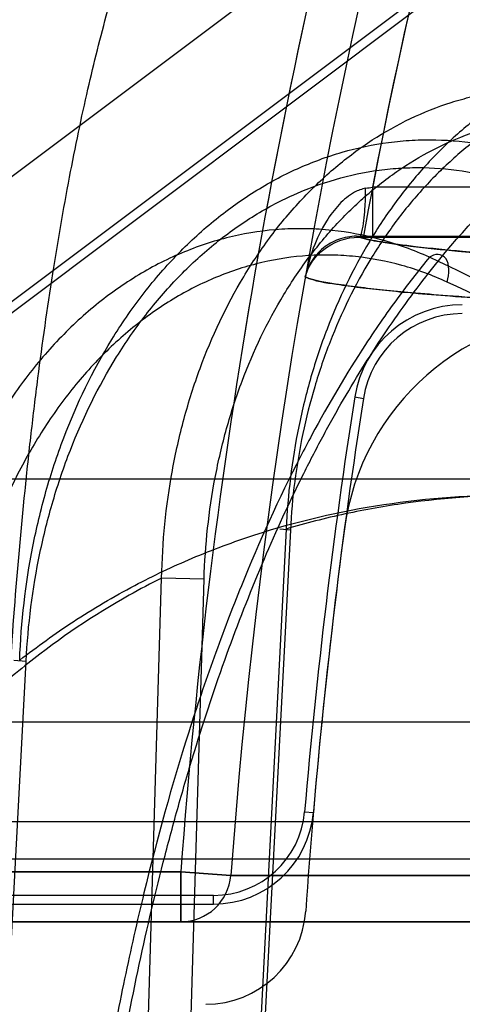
# Model space of a CAD drawing. Header units: millimetres. Extents: x 0 to 297, y 0 to 210.
# Tile 417 of 446: x 242.2219 to 242.2617, y 161.2522 to 161.3406. Entities that reach past the tile are written whole.
import ezdxf

# ---------------------------------------------------------------- set-up
doc = ezdxf.new("R2010")
doc.units = ezdxf.units.MM
doc.header["$LTSCALE"] = 16.335
doc.layers.get('0').update_dxf_attribs({"linetype": 'CONTINUOUS'})
for name, color, linetype in [('AXES_REF', 7, 'CONTINUOUS'), ('INTFCLR_1', 7, 'CONTINUOUS'), ('INTFCLR_144815', 7, 'CONTINUOUS'), ('INTFCLR_72935', 7, 'CONTINUOUS')]:
    doc.layers.add(name, color=color, linetype=linetype)

msp = doc.modelspace()

# ---------------------------------------------------------------- linework, layer by layer
at = {"color": 7, "linetype": 'Continuous'}
for radius in [8.7262453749, 8.7255, 8.6696226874]:
    msp.add_circle((241.415033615, 154.4105885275), radius, dxfattribs=at)
msp.add_arc((241.415033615, 154.4105885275), 8.64, 278.2771290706, 261.7228709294, dxfattribs=at)
at = {"layer": 'AXES_REF', "color": 9, "linetype": 'Continuous'}
msp.add_arc((241.415033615, 154.4105885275), 7.9600610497, 94.4118118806, 85.5881881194, dxfattribs=at)
at = {"layer": 'INTFCLR_1', "color": 6, "linetype": 'Continuous'}
msp.add_line((242.2730096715, 161.365398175), (242.1436460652, 161.2683754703), dxfattribs=at)
at = {"layer": 'INTFCLR_1', "color": 9, "linetype": 'Continuous'}
for p, q in [((242.2535887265, 161.3255784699), (242.2535887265, 161.3210791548)), ((242.2811095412, 161.3255784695), (242.2535887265, 161.3255784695)), ((242.2523789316, 161.3210805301), (242.2811095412, 161.3210791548)), ((242.2363490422, 161.2640885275), (242.1127852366, 161.2640885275)), ((242.2363490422, 161.2640885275), (242.2363490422, 161.2595885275)), ((242.2408329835, 161.2637564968), (242.2363490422, 161.2640885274)), ((242.3024022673, 161.2637564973), (242.2408329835, 161.2637564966)), ((242.0977852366, 161.2595885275), (242.2973413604, 161.2595885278))]:
    msp.add_line(p, q, dxfattribs=at)
at = {"layer": 'INTFCLR_1', "color": 7, "linetype": 'Continuous'}
msp.add_line((242.2475335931, 161.317510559), (242.2477337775, 161.318095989), dxfattribs=at)
at = {"layer": 'INTFCLR_1', "color": 9, "linetype": 'Continuous'}
for centre, radius, start, end in [((242.7832852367, 161.2235885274), 0.5439220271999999, 136.3898582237, 175.7650415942), ((242.783285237, 161.2235885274), 0.5484336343, 164.4387731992, 175.7650421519), ((242.2303833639, 161.455026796), 0.1315118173, 279.8859946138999, 280.1630965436), ((242.2363471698, 161.2640862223), 0.0044978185, 270.0238517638, 355.7960869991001)]:
    msp.add_arc(centre, radius, start, end, dxfattribs=at)
at = {"layer": 'INTFCLR_1', "color": 6, "linetype": 'Continuous'}
for centre, radius, start, end in [((242.7832852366, 161.2235885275), 0.5394259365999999, 137.2913519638, 169.1014109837), ((242.2731470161, 161.2919232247), 0.0222872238, 90.0025200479, 172.3711763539), ((242.7832852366, 161.2235885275), 0.5369819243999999, 172.3704883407, 176.0524738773), ((242.2385986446, 161.2611754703), 0.009000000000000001, 270.0000009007, 356.0524736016)]:
    msp.add_arc(centre, radius, start, end, dxfattribs=at)
at = {"layer": 'INTFCLR_1', "color": 9, "linetype": 'Continuous'}
for points, knots in [([(242.2529624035, 161.3254677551), (242.2526154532, 161.3254072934), (242.2517220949, 161.3250633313), (242.2504997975, 161.324030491), (242.2487086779, 161.321606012), (242.2478782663, 161.3192577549), (242.247533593, 161.3175105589)], [0, 0, 0, 0, 0.1049875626, 0.2797084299, 0.4691080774, 1, 1, 1, 1]), ([(242.2523789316, 161.3210805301), (242.2524595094, 161.3210912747), (242.2526003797, 161.3213948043), (242.2527971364, 161.3222594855), (242.2529252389, 161.3237250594), (242.2529594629, 161.3249310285), (242.2529624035, 161.3254677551)], [0, 0, 0, 0, 0.0544509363, 0.1827166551, 0.6404804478, 1, 1, 1, 1]), ([(242.2811095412, 161.3185468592), (242.2785795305, 161.3186737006), (242.2738868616, 161.3189250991), (242.2674052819, 161.3193349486), (242.2620408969, 161.3197482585), (242.2578014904, 161.3201566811), (242.2547020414, 161.3205672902), (242.2530151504, 161.3208816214), (242.2523789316, 161.3210805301)], [0, 0, 0, 0, 0.2632404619, 0.488345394, 0.6748526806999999, 0.8223794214, 0.9307304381, 1, 1, 1, 1]), ([(242.2475335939, 161.3175105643), (242.2484126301, 161.317120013), (242.2500960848, 161.3168934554), (242.2524962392, 161.3165414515), (242.2548103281, 161.3162939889), (242.257504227, 161.3160383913), (242.2608205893, 161.3157696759), (242.2650786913, 161.3154689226), (242.270547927, 161.3151338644), (242.2746303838, 161.3149165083), (242.2769239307, 161.3148015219)], [0, 0, 0, 0, 0.0976424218, 0.1690009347, 0.2472990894, 0.3335584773, 0.4437851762, 0.5850020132, 0.7668876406, 1, 1, 1, 1])]:
    msp.add_open_spline(points, degree=3, knots=knots, dxfattribs=at)
at = {"layer": 'INTFCLR_1', "color": 7, "linetype": 'Continuous'}
msp.add_open_spline([(242.247533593, 161.3175105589), (242.2476508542, 161.3179561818), (242.2480526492, 161.3188494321), (242.249480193, 161.3204523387), (242.2512124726, 161.3210869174), (242.2523789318, 161.3210805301)], degree=3, knots=[0, 0, 0, 0, 0.2167280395, 0.451362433, 1, 1, 1, 1], dxfattribs=at)
at = {"layer": 'INTFCLR_144815', "color": 9, "linetype": 'Continuous'}
for p, q in [((243.4618767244, 161.2993567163), (242.1883356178, 161.2993567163)), ((242.2458181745, 161.2948618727), (242.2411839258, 161.2055885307)), ((242.246193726, 161.2947676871), (242.241568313, 161.2055885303)), ((242.2461937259, 161.2947676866), (242.2452412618, 161.2948584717)), ((242.2320928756, 161.2055885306), (242.234627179, 161.2904578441)), ((242.238442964, 161.2903636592), (242.2346272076, 161.2904578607)), ((242.2359078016, 161.20558853), (242.238442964, 161.2903636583)), ((242.2213558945, 161.2830740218), (242.222442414, 161.2829884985)), ((242.2183541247, 161.2055885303), (242.222442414, 161.2829884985)), ((242.4638268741, 161.277509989), (241.9971391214, 161.2775099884)), ((242.0061387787, 161.2685885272), (242.5178666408, 161.2685885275)), ((242.2201910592, 161.2652408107), (242.2701470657, 161.2652408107))]:
    msp.add_line(p, q, dxfattribs=at)
at = {"layer": 'INTFCLR_144815', "color": 7, "linetype": 'Continuous'}
for points, knots in [([(242.2908841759, 161.3096670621), (242.2891762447, 161.3220437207), (242.2858140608, 161.3464414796), (242.2808757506, 161.3823812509), (242.2761380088, 161.4169675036), (242.2715559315, 161.4505257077), (242.2670851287, 161.4833835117), (242.2627051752, 161.5156985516), (242.2584841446, 161.5469744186), (242.2544693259, 161.5768616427), (242.2506415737, 161.6055020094), (242.2469658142, 161.6331622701), (242.2434394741, 161.6598712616), (242.2401314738, 161.685112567), (242.237096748, 161.7084605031), (242.2344050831, 161.7293574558), (242.232024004, 161.7480229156), (242.2299576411, 161.7643877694), (242.2281356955, 161.7789755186), (242.2265350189, 161.7919388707), (242.2251223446, 161.8035209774), (242.223893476, 161.8137273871), (242.2228002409, 161.8229268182), (242.2218283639, 161.8312203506), (242.2209575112, 161.8387668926), (242.2202102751, 161.845343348), (242.2195370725, 161.8513629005), (242.2189270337, 161.8569135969), (242.2183792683, 161.8619942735), (242.2179031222, 161.8664978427), (242.2174742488, 161.8706379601), (242.2170867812, 161.8744638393), (242.2167436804, 161.8779358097), (242.2164400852, 161.881086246), (242.2161689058, 161.8839781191), (242.2159265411, 161.8866425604), (242.2157094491, 161.8891062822), (242.2155165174, 161.8913743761), (242.2153452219, 161.8934703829), (242.2152017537, 161.895300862), (242.2150780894, 161.8969488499), (242.2149653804, 161.8985238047), (242.2148633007, 161.9000341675), (242.214774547, 161.9014392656), (242.2147024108, 161.9026683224), (242.2146291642, 161.9040203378), (242.214555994, 161.9055505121), (242.2144894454, 161.9073180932), (242.2144505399, 161.90893803), (242.2144410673, 161.9104428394), (242.2144614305, 161.9117210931), (242.2145252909, 161.9130415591), (242.2146533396, 161.9140373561), (242.2148622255, 161.9152419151), (242.2152377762, 161.9152143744)], [0, 0, 0, 0, 0.0613827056, 0.1209989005, 0.1782309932, 0.2328916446, 0.2873999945, 0.3411487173, 0.3931069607, 0.4424512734, 0.4893034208, 0.5350680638, 0.5795406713, 0.6216633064, 0.6601388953, 0.6952138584, 0.7251780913, 0.7525853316, 0.7762526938, 0.7974044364, 0.8167578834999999, 0.8335772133, 0.8479106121, 0.8622726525, 0.8746020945, 0.8852327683, 0.8947906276, 0.9043604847, 0.9126674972, 0.9198966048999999, 0.9266098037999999, 0.9331167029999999, 0.9387892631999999, 0.9437506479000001, 0.9486664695, 0.9530593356, 0.9568950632, 0.9608176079, 0.9642426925, 0.9672270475, 0.9698383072, 0.9723619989, 0.9749845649, 0.9772756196, 0.9792789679, 0.981033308, 0.9839277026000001, 0.9868057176, 0.9897212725, 0.9918956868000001, 0.9941773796, 0.9960744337, 0.9981499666, 1, 1, 1, 1]), ([(242.2497344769, 161.612275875), (242.2498244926, 161.6115997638), (242.2500107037, 161.6102017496), (242.2502668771, 161.6082791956), (242.250523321, 161.606355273), (242.2507582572, 161.6045932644), (242.2510076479, 161.6027234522), (242.2512689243, 161.6007651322), (242.2515665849, 161.5985349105), (242.2518910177, 161.5961050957), (242.2522449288, 161.5934556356), (242.2526410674, 161.5904914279), (242.2530754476, 161.5872428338), (242.2535546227, 161.5836612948), (242.254086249, 161.5796901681), (242.254681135, 161.5752497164), (242.2553494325, 161.5702652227), (242.2560842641, 161.5647892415), (242.2569104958, 161.5586381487), (242.2578313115, 161.5517902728), (242.2588658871, 161.5441055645), (242.2600256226, 161.535503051), (242.261320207, 161.5259133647), (242.2627653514, 161.5152232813), (242.2643927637, 161.5032034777), (242.2662168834, 161.4897533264), (242.2682456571, 161.4748208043), (242.2704959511, 161.4582876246), (242.2729988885, 161.4399312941), (242.2758007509, 161.4194228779), (242.278942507, 161.3964744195), (242.282492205, 161.3706026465), (242.2865153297, 161.3413501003), (242.2893685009, 161.3206469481), (242.290884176, 161.3096670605)], [0, 0, 0, 0, 0.0067002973, 0.0138545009, 0.0190528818, 0.0257668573, 0.0313165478, 0.0375834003, 0.0451746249, 0.0534191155, 0.0616642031, 0.0714324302, 0.08279650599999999, 0.09386036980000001, 0.1069287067, 0.1221543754, 0.1378702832, 0.1563313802, 0.176429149, 0.1988374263, 0.2242060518, 0.2525999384, 0.2841075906, 0.3192636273, 0.3585678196, 0.4032599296, 0.4525990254, 0.5066031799, 0.5671689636, 0.6345886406, 0.7099364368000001, 0.7947030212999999, 0.8911176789, 1, 1, 1, 1])]:
    msp.add_open_spline(points, degree=3, knots=knots, dxfattribs=at)
at = {"layer": 'INTFCLR_144815', "color": 9, "linetype": 'Continuous'}
for points, knots in [([(242.2465760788, 161.3675885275), (242.2431182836, 161.3675885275), (242.235925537, 161.3667919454), (242.2253098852, 161.3631082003), (242.2151135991, 161.3567686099), (242.2059898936, 161.3479526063), (242.1984824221, 161.337129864), (242.192946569, 161.3249735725), (242.1895051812, 161.312241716), (242.1885156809, 161.3035984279), (242.1883356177, 161.2993567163)], [0, 0, 0, 0, 0.1050837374, 0.21787631, 0.3387406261, 0.4670384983, 0.6007623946, 0.736684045, 0.8709766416, 1, 1, 1, 1]), ([(242.2201910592, 161.2652408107), (242.2203114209, 161.2690487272), (242.2206302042, 161.2765301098), (242.2213490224, 161.2875473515), (242.2221403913, 161.2964717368), (242.2228861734, 161.3033842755), (242.2236757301, 161.3098958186), (242.2247645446, 161.3175780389), (242.2260334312, 161.324937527), (242.2271337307, 161.3304529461), (242.2282263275, 161.3354442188), (242.2296482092, 161.3411425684), (242.231499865, 161.3473210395), (242.2334402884, 161.3526750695), (242.2351878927, 161.3566012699), (242.2366423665, 161.3593192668), (242.2380015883, 161.3615528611), (242.2397088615, 161.363864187), (242.2419110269, 161.3659688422), (242.2441947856, 161.3672796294), (242.245812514, 161.3675885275), (242.2465760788, 161.3675885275)], [0, 0, 0, 0, 0.1042635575, 0.2049087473, 0.3021266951, 0.3494296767, 0.3951775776, 0.4816294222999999, 0.5617414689, 0.5995186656, 0.6355363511, 0.7015662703, 0.7601961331, 0.8119752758, 0.8573235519, 0.8776594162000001, 0.8962984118, 0.9288575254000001, 0.9560174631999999, 0.97910347, 1, 1, 1, 1]), ([(242.2853607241, 161.3379978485), (242.2829812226, 161.3383829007), (242.2792972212, 161.3384770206), (242.2751091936, 161.3377252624), (242.272744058, 161.3370567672), (242.2691916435, 161.3357976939), (242.265809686, 161.3339434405), (242.2627278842, 161.3316303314), (242.2606821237, 161.3299076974), (242.2582669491, 161.3275091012), (242.2560846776, 161.3248419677), (242.2544649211, 161.3225419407), (242.252129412, 161.3188644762), (242.2502095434, 161.314874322), (242.2487096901, 161.3106968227), (242.2478019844, 161.3077910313), (242.2465155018, 161.3025606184), (242.2459547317, 161.2979487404), (242.2458181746, 161.2948618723)], [0, 0, 0, 0, 0.1098685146, 0.1653265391, 0.1935295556, 0.2218009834, 0.3370645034, 0.3670847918, 0.397439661, 0.4588941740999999, 0.5219269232, 0.5542432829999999, 0.5870709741, 0.7204576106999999, 0.7546908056, 0.7893863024, 0.8591629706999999, 1, 1, 1, 1]), ([(242.283661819, 161.3353967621), (242.2814226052, 161.3357587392), (242.2779546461, 161.3358455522), (242.2740117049, 161.335137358), (242.2717830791, 161.3345073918), (242.2684324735, 161.3333215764), (242.2652417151, 161.3315747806), (242.2623302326, 161.3293979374), (242.2603960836, 161.3277758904), (242.258111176, 161.3255171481), (242.2560430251, 161.3230063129), (242.2545065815, 161.3208404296), (242.2522889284, 161.3173775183), (242.25045834, 161.3136206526), (242.249021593, 161.309685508), (242.2481490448, 161.3069488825), (242.2469051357, 161.3020230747), (242.2463449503, 161.2976776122), (242.2461937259, 161.2947676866)], [0, 0, 0, 0, 0.1096189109, 0.1650089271, 0.1931906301, 0.2214485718, 0.3367240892, 0.3667609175, 0.3971372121, 0.4586431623, 0.5217283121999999, 0.5540726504, 0.5869294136, 0.7204219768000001, 0.7546742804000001, 0.7893855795, 0.8591827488, 1, 1, 1, 1]), ([(242.2346272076, 161.2904578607), (242.2346913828, 161.2936902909), (242.2351641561, 161.2985226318), (242.2364019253, 161.304013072), (242.2372984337, 161.3070601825), (242.2387962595, 161.3114287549), (242.2407568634, 161.3155940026), (242.2431828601, 161.3194088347), (242.2448719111, 161.3217838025), (242.2471606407, 161.3245181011), (242.2497073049, 161.3269411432), (242.251869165, 161.3286537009), (242.2551372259, 161.3309287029), (242.2587421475, 161.3326680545), (242.2625035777, 161.3337179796), (242.2650173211, 161.3342296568), (242.2694821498, 161.3346494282), (242.2733479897, 161.3341610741), (242.275812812, 161.3334944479)], [0, 0, 0, 0, 0.1415064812, 0.2113104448, 0.2461202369, 0.280468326, 0.4134509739, 0.4460433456, 0.4782975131, 0.5409537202, 0.6017877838, 0.6317837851, 0.6615815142, 0.7760743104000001, 0.8042398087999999, 0.8324475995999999, 0.8882424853, 1, 1, 1, 1]), ([(242.2267836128, 161.2126538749), (242.2270221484, 161.2164185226), (242.2274777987, 161.2220401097), (242.2282826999, 161.2294710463), (242.2291978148, 161.2366921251), (242.2305528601, 161.2454619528), (242.2325279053, 161.2556619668), (242.234466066, 161.2638869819), (242.235979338, 161.269481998), (242.2368785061, 161.2725949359), (242.2382260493, 161.2770660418), (242.240361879, 161.2834822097), (242.243526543, 161.2915983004), (242.2464092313, 161.2979378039), (242.2485541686, 161.3021317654), (242.2497955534, 161.3044213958), (242.2516255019, 161.3076687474), (242.254450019, 161.3122362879), (242.2596742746, 161.3194561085), (242.2647367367, 161.3249820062), (242.2693887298, 161.3289700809), (242.272228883, 161.3311768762), (242.2744009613, 161.3326379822), (242.2758127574, 161.3334944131)], [0, 0, 0, 0, 0.0839822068, 0.1255314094, 0.166399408, 0.2460266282, 0.3230456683, 0.3976498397, 0.43409919, 0.4520761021, 0.4697861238, 0.5380636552, 0.6025619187, 0.6636457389, 0.6930137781, 0.7074212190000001, 0.7216279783, 0.7760004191, 0.8268564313, 0.9199491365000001, 0.9418203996, 0.9632373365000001, 1, 1, 1, 1]), ([(242.238442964, 161.2903636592), (242.2385347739, 161.2934196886), (242.2390238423, 161.2979848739), (242.2402341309, 161.3031683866), (242.2411026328, 161.306044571), (242.2425455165, 161.3101679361), (242.2444212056, 161.3140970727), (242.2467295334, 161.3176966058), (242.2483344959, 161.3199367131), (242.2505058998, 161.3225148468), (242.2529169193, 161.3248005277), (242.2549616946, 161.3264157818), (242.2580485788, 161.3285591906), (242.2614486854, 161.3302005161), (242.2649954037, 161.3311912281), (242.2673621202, 161.3316740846), (242.2715608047, 161.3320707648), (242.27519594, 161.3316117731), (242.2775117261, 161.3309834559)], [0, 0, 0, 0, 0.1417199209, 0.211646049, 0.2465180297, 0.2809284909, 0.4141483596, 0.4467938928, 0.4790964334, 0.5418307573, 0.6027188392, 0.6327299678, 0.6625316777, 0.7769212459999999, 0.8050295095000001, 0.8331654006, 0.8887756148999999, 1, 1, 1, 1]), ([(242.2218674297, 161.2830826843), (242.221998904, 161.2865034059), (242.2225797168, 161.2916176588), (242.2239666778, 161.2974284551), (242.2249605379, 161.3006696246), (242.2266217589, 161.3053492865), (242.2291297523, 161.3105400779), (242.2327824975, 161.3158667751), (242.2358435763, 161.3194449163), (242.2392147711, 161.322573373), (242.2422722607, 161.3247821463), (242.2448394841, 161.3262746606), (242.2474448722, 161.327557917), (242.2508131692, 161.3288042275), (242.2543107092, 161.3295419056), (242.2571345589, 161.329807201), (242.2599555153, 161.3298577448), (242.2634870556, 161.3295140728), (242.2662412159, 161.3288136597), (242.2675935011, 161.3283619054)], [0, 0, 0, 0, 0.1377789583, 0.206061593, 0.2402336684, 0.2741707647, 0.4059257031, 0.4705534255, 0.5337519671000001, 0.5950390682, 0.6552457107, 0.6851158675, 0.7144741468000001, 0.7720589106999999, 0.8291580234, 0.8577649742, 0.886116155, 0.9426164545, 1, 1, 1, 1]), ([(242.222442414, 161.2829884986), (242.2226153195, 161.2862439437), (242.2232293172, 161.291105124), (242.224606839, 161.2966234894), (242.2255809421, 161.2996992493), (242.2271990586, 161.3041367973), (242.229615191, 161.3090557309), (242.2331087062, 161.3141035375), (242.2360267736, 161.3174911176), (242.2392298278, 161.3204538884), (242.2421297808, 161.3225459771), (242.2445617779, 161.3239592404), (242.247025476, 161.3251747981), (242.250206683, 161.3263561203), (242.2535080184, 161.3270558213), (242.2561704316, 161.3273099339), (242.2588262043, 161.3273603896), (242.2621480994, 161.3270412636), (242.2647368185, 161.3263796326), (242.2660067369, 161.3259535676)], [0, 0, 0, 0, 0.1383967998, 0.2069534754, 0.2412534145, 0.2753102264, 0.4074740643, 0.4722508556, 0.535550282, 0.5968850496, 0.6570763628, 0.6869117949, 0.7162142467, 0.7736285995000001, 0.8304669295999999, 0.8589069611, 0.8870712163, 0.9431353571, 1, 1, 1, 1]), ([(242.2586888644, 161.3192750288), (242.2572888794, 161.319910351), (242.2544188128, 161.3209597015), (242.2506743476, 161.3216752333), (242.2476695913, 161.3218648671), (242.2446740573, 161.3218038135), (242.2416984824, 161.3213642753), (242.2388025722, 161.3205635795), (242.2359367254, 161.3195193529), (242.2324792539, 161.317768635), (242.2292853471, 161.3155074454), (242.2268902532, 161.3134188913), (242.2245846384, 161.3111207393), (242.2219365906, 161.3079310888), (242.2196448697, 161.3044207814), (242.218014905, 161.3014292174), (242.2165133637, 161.2983073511), (242.2152323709, 161.2950583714), (242.2141656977, 161.2917069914), (242.2132321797, 161.288263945), (242.2119701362, 161.2820976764), (242.2115116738, 161.2766954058), (242.2114542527, 161.2730909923)], [0, 0, 0, 0, 0.0586437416, 0.1160164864, 0.1447325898, 0.1733635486, 0.2301965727, 0.2588413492, 0.2878771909, 0.3464292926, 0.4060466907, 0.4366382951, 0.4675710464, 0.5301402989, 0.5943666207, 0.6271439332, 0.6600424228, 0.7264619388, 0.7601297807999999, 0.7941690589, 0.8624929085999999, 1, 1, 1, 1]), ([(242.2602756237, 161.3170483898), (242.2589643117, 161.3176498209), (242.2562731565, 161.3186457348), (242.2527559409, 161.3193176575), (242.2499311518, 161.3194948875), (242.2471099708, 161.31943329), (242.244305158, 161.3190147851), (242.2415732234, 161.3182537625), (242.2388647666, 161.317259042), (242.2355913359, 161.3155958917), (242.2325644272, 161.3134480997), (242.230290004, 161.3114641), (242.228094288, 161.3092802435), (242.225567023, 161.3062474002), (242.2233725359, 161.3029095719), (242.2218034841, 161.3000640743), (242.2203523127, 161.2970914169), (242.219107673, 161.2939958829), (242.2180604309, 161.2908014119), (242.2171362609, 161.2875157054), (242.2158623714, 161.2816213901), (242.2153544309, 161.2764517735), (242.2152412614, 161.2729968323)], [0, 0, 0, 0, 0.0579009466, 0.1146057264, 0.1430197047, 0.1713738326, 0.227751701, 0.2562155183, 0.2850979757, 0.3434409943, 0.402966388, 0.4335510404, 0.4645021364, 0.5271784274, 0.5915970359, 0.6245004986, 0.6575469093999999, 0.7243162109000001, 0.7581835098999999, 0.7924420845, 0.8612617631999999, 1, 1, 1, 1]), ([(242.2586888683, 161.3192750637), (242.2577841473, 161.3181756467), (242.2563558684, 161.3163432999), (242.2544660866, 161.3137107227), (242.2516872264, 161.3095938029), (242.2492477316, 161.3054558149), (242.2454577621, 161.2982604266), (242.2429266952, 161.2926816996), (242.2405275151, 161.2865947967), (242.238907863, 161.2822273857), (242.2361841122, 161.274150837), (242.233515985, 161.2644986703), (242.2315405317, 161.2557280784), (242.2304838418, 161.2504727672), (242.2289734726, 161.2423122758), (242.2271291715, 161.2297233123), (242.2261074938, 161.2184141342), (242.2257432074, 161.2126538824)], [0, 0, 0, 0, 0.037731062, 0.0615327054, 0.0858667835, 0.1693452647, 0.1886175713, 0.301387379, 0.3313841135, 0.3620034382, 0.4248151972, 0.5572078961, 0.6271273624, 0.6630327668, 0.6992546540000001, 0.8470480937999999, 1, 1, 1, 1]), ([(242.2602756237, 161.3170483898), (242.2603826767, 161.317415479), (242.2604955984, 161.3181217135), (242.2603362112, 161.3191715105), (242.2594624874, 161.3196700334), (242.2589224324, 161.3194230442), (242.2586888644, 161.3192750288)], [0, 0, 0, 0, 0.3043102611, 0.5729385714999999, 0.7799378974, 1, 1, 1, 1]), ([(242.308676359, 161.2850665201), (242.3016998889, 161.2919675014), (242.2858865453, 161.3048371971), (242.2681527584, 161.3148411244), (242.2586888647, 161.319275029)], [0, 0, 0, 0, 0.4842558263, 1, 1, 1, 1]), ([(242.3090989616, 161.2846400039), (242.3024243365, 161.290969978), (242.2869650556, 161.3031850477), (242.2697280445, 161.3127104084), (242.2602756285, 161.3170484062)], [0, 0, 0, 0, 0.4693497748, 1, 1, 1, 1]), ([(242.2218674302, 161.2830826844), (242.2234217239, 161.2843016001), (242.2267679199, 161.2867044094), (242.2319585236, 161.289762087), (242.2365202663, 161.2919248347), (242.2401480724, 161.2933689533), (242.2457882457, 161.2953347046), (242.2545871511, 161.2973800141), (242.2625892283, 161.2979436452), (242.2666078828, 161.2979436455)], [0, 0, 0, 0, 0.1234078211, 0.2570125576, 0.3758298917, 0.4384281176, 0.5008929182, 0.748925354, 1, 1, 1, 1]), ([(242.2677788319, 161.2979436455), (242.2640214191, 161.2979436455), (242.2584209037, 161.2975747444), (242.2511155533, 161.2962850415), (242.2475681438, 161.2953807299), (242.2458181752, 161.2948618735)], [0, 0, 0, 0, 0.5068140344, 0.7538009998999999, 1, 1, 1, 1]), ([(242.234627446, 161.2904579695), (242.2336450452, 161.2899678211), (242.2294397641, 161.287741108), (242.2238979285, 161.2840095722), (242.2182155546, 161.2791118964), (242.2151600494, 161.2760282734), (242.2131867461, 161.273836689), (242.2118696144, 161.2723160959), (242.2096089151, 161.2695499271), (242.2065529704, 161.26534851), (242.2031785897, 161.2599328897), (242.2008866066, 161.2556194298), (242.1994456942, 161.2526179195), (242.1984930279, 161.2505467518), (242.1968953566, 161.2468365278), (242.1948432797, 161.2413658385), (242.1927492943, 161.2345589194), (242.1913136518, 161.2286951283), (242.1903483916, 161.2238711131), (242.1895041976, 161.2189224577), (242.1890275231, 161.2151684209), (242.1887798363, 161.2126538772)], [0, 0, 0, 0, 0.0349656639, 0.1515158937, 0.2116583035, 0.2737159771, 0.2895989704, 0.3055789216, 0.337781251, 0.4033508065, 0.4708757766, 0.5408433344, 0.5587814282, 0.5769111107, 0.613445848, 0.6874148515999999, 0.7628661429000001, 0.8401335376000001, 0.8795657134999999, 0.9195289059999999, 1, 1, 1, 1])]:
    msp.add_open_spline(points, degree=3, knots=knots, dxfattribs=at)
at = {"layer": 'INTFCLR_72935', "color": 6, "linetype": 'Continuous'}
for p, q in [((242.2871819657, 161.3647957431), (242.1706090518, 161.2773757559)), ((242.1710814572, 161.2767458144), (242.2878667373, 161.3643250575)), ((242.2521524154, 161.3211570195), (242.2811095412, 161.3211563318)), ((242.2392945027, 161.2619628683), (242.1760086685, 161.2619628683)), ((242.1760086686, 161.2611754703), (242.2392945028, 161.2611754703))]:
    msp.add_line(p, q, dxfattribs=at)
at = {"layer": 'INTFCLR_72935', "color": 9, "linetype": 'Continuous'}
for p, q in [((242.2519807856, 161.3067235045), (242.2527587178, 161.3066017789)), ((242.2474771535, 161.2694747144), (242.2482616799, 161.2694075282)), ((242.1127430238, 161.2640885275), (242.2363490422, 161.2640885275)), ((242.2363490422, 161.2595885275), (242.2363490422, 161.2640885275)), ((242.2363490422, 161.2640885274), (242.2408329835, 161.2637564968)), ((242.2408329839, 161.2637565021), (242.3024022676, 161.2637565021)), ((242.2392945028, 161.2611754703), (242.2392945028, 161.2619628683)), ((242.2973413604, 161.2595885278), (242.0977418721, 161.2595885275))]:
    msp.add_line(p, q, dxfattribs=at)
for centre, radius, start, end in [((242.7832852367, 161.2235885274), 0.5439220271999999, 136.3898582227, 175.7650415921), ((242.7832852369, 161.2235885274), 0.5484336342, 164.4360553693, 175.7650421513), ((242.2363472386, 161.2640861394), 0.004497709, 270.0229765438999, 355.7970770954)]:
    msp.add_arc(centre, radius, start, end, dxfattribs=at)
at = {"layer": 'INTFCLR_72935', "color": 6, "linetype": 'Continuous'}
for centre, radius, start, end in [((242.7832852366, 161.2235885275), 0.5394259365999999, 136.8471002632, 169.5793628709), ((242.261650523, 161.3052104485), 0.009787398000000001, 89.9999998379, 171.1068509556), ((242.261650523, 161.3052104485), 0.009000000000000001, 90.00000061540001, 171.1068421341), ((242.7832852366, 161.2235885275), 0.5377693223, 171.1068503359, 175.1051770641), ((242.7832852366, 161.2235885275), 0.5369819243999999, 171.1068501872, 175.1051772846), ((242.2392945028, 161.2701754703), 0.008212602, 269.9999991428, 355.1051781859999), ((242.2392945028, 161.2701754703), 0.009000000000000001, 269.9999993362, 355.1051649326)]:
    msp.add_arc(centre, radius, start, end, dxfattribs=at)
msp.add_open_spline([(242.2521524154, 161.3211570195), (242.2515961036, 161.3211582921), (242.2505157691, 161.3209645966), (242.249056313, 161.3201420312), (242.2480153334, 161.3189417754), (242.2476316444, 161.3179582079), (242.247533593, 161.3175105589)], degree=3, knots=[0, 0, 0, 0, 0.2639407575, 0.5078877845, 0.7825795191, 1, 1, 1, 1], dxfattribs=at)
at = {"layer": 'INTFCLR_72935', "color": 9, "linetype": 'Continuous'}
for points, knots in [([(242.2521524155, 161.3211570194), (242.2527382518, 161.3209419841), (242.2543641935, 161.3206234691), (242.2573977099, 161.3201997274), (242.2616438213, 161.3197823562), (242.2670806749, 161.3193566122), (242.2737025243, 161.3189352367), (242.2785107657, 161.3186771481), (242.2811095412, 161.3185468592)], [0, 0, 0, 0, 0.0643186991, 0.1696597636, 0.3161923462, 0.5037165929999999, 0.7318187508, 1, 1, 1, 1]), ([(242.2769239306, 161.3148015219), (242.2745768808, 161.3149191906), (242.2704257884, 161.315140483), (242.2648861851, 161.3154814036), (242.2606168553, 161.3157850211), (242.2573094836, 161.3160553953), (242.254634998, 161.3163118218), (242.2523586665, 161.3165586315), (242.2500177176, 161.3169055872), (242.2483876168, 161.3171311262), (242.2475335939, 161.3175105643)], [0, 0, 0, 0, 0.2385485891, 0.4219732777, 0.5633764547, 0.6730316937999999, 0.7587779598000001, 0.8362029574, 0.9051367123, 1, 1, 1, 1])]:
    msp.add_open_spline(points, degree=3, knots=knots, dxfattribs=at)

doc.saveas('drawing.dxf')
